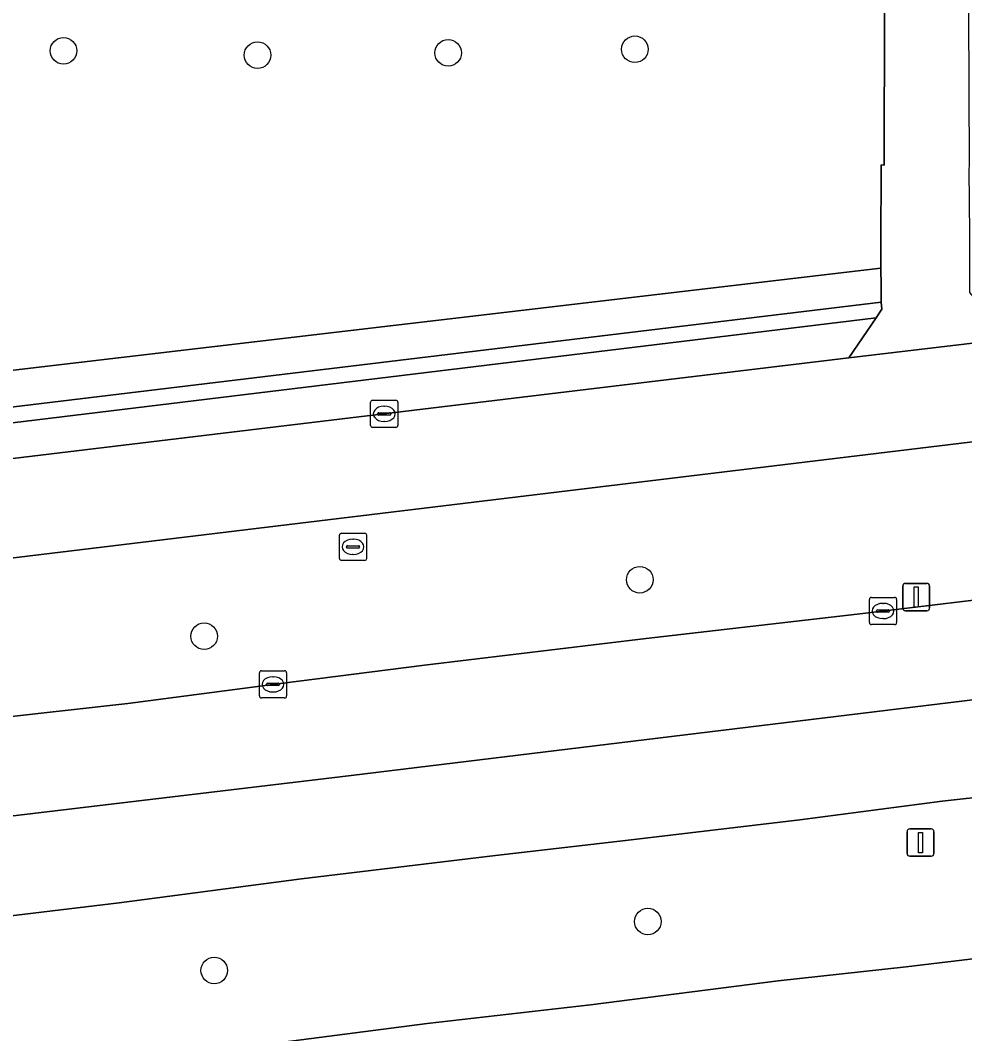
# Model space of a CAD drawing. Extents: x 161477 to 163040, y 383680 to 384871.
# Drawn here: x 161860.15 to 161894.85, y 384024.24 to 384061.47 of the extents above; entities that cross this region are included whole.
import ezdxf

# ---------------------------------------------------------------- set-up
doc = ezdxf.new("R2010")
doc.units = 0
for name, color, linetype in [('IMGEO_Berm_groen', 7, 'Continuous'), ('IMGEO_Boom', 7, 'Continuous'), ('IMGEO_Fietspad_gesloten', 7, 'Continuous'), ('IMGEO_Fietspad_open', 7, 'Continuous'), ('IMGEO_Groenvoorziening', 7, 'Continuous'), ('IMGEO_Haag', 7, 'Continuous'), ('IMGEO_Kolk', 7, 'Continuous'), ('IMGEO_Lichtmast', 7, 'Continuous'), ('IMGEO_Rijbaan_lokaal_gesloten', 7, 'Continuous'), ('IMGEO_Rioolput', 7, 'Continuous'), ('IMGEO_Verkeersbordpaal', 7, 'Continuous'), ('IMGEO_Voetpad_open', 7, 'Continuous')]:
    doc.layers.add(name, color=color, linetype=linetype)

msp = doc.modelspace()

# ---------------------------------------------------------------- linework, layer by layer
at = {"layer": 'IMGEO_Berm_groen'}
for points in [[(162179.927, 384080.597), (162164.799, 384078.716), (162037.295, 384063.34), (162003.42, 384059.174), (162000, 384058.753), (161967.373, 384054.741), (161896.962, 384046.212), (161847.953, 384040.275), (161822.49, 384037.235), (161793.606, 384033.742), (161792.05, 384033.368), (161791.016, 384033.255), (161789.879, 384033.126), (161782.08, 384032.349)], [(162186.915, 384068.26), (162005.779, 384046.356), (162000, 384045.657), (161987.218, 384044.084), (161979.791, 384043.121), (161973.119, 384042.354), (161968.425, 384041.721), (161962.69, 384041.055), (161956.209, 384040.252), (161949.03, 384039.374), (161942.719, 384038.556), (161935.229, 384037.691), (161927.541, 384036.751), (161914.738, 384035.23), (161909.622, 384034.647), (161903.15, 384033.885), (161899.681, 384033.408), (161894.025, 384032.784), (161888.791, 384032.099), (161882.389, 384031.339), (161877.612, 384030.793), (161870.482, 384029.937), (161863.792, 384029.049), (161858.477, 384028.412)], [(161854.166, 384022.062), (161862.148, 384023.025), (161868.493, 384023.755), (161875.103, 384024.611), (161881.096, 384025.303), (161887.995, 384026.183), (161892.7, 384026.697), (161898.618, 384027.408), (161904.739, 384028.152), (161912.208, 384029.026), (161918.49, 384029.795), (161926.538, 384030.732), (161932.884, 384031.511), (161941.167, 384032.594), (161947.767, 384033.359), (161955.645, 384034.342), (161962.463, 384035.163), (161969.768, 384036.032), (161974.918, 384036.586), (161982.858, 384037.61), (161991.596, 384038.663), (162000, 384039.742), (162006.847, 384040.554), (162097.498, 384051.298)], [(161857.408, 384035.62), (161864.1, 384036.367), (161869.714, 384037.111), (161875.008, 384037.786), (161883.145, 384038.766), (161890.894, 384039.656), (161897.615, 384040.464), (161906.349, 384041.566), (161914.495, 384042.556), (161921.737, 384043.345), (161928.805, 384044.291), (161936.424, 384045.158), (161943.431, 384046.103), (161949.126, 384046.758), (161956.536, 384047.591), (161962.567, 384048.414), (161970.007, 384049.256), (161977.435, 384050.21)]]:
    msp.add_lwpolyline(points, dxfattribs=at)
at = {"layer": 'IMGEO_Boom'}
for centre in [(161882.732, 384060.407), (161861.742, 384060.351), (161868.872, 384060.192), (161875.871, 384060.276), (161882.911, 384040.92), (161866.909, 384038.844), (161883.208, 384028.363), (161867.281, 384026.565)]:
    msp.add_circle(centre, 0.489, dxfattribs=at)
at = {"layer": 'IMGEO_Fietspad_gesloten'}
msp.add_lwpolyline([(161847.953, 384040.275), (161896.962, 384046.212), (161896.476, 384049.775), (161890.591, 384049.076), (161847.567, 384043.886)], dxfattribs=at)
at = {"layer": 'IMGEO_Fietspad_open'}
msp.add_lwpolyline([(161897.004, 384079.075), (161891.942, 384079.096), (161891.888, 384056.155), (161891.776, 384056.158), (161891.77, 384053.173), (161891.768, 384052.371), (161891.774, 384051.718), (161891.78, 384051.119), (161891.806, 384050.865), (161891.59, 384050.536), (161890.591, 384049.076), (161896.476, 384049.775), (161895.034, 384051.475), (161895.041, 384052.157), (161895.037, 384052.736), (161895.031, 384053.614), (161895.016, 384055.979), (161895.02, 384056.148), (161894.977, 384067.394)], dxfattribs=at)
at = {"layer": 'IMGEO_Groenvoorziening'}
for points in [[(161826.166, 384044.649), (161891.768, 384052.371), (161891.77, 384053.173), (161891.776, 384056.158), (161891.888, 384056.155), (161891.942, 384079.096), (161891.948, 384081.586), (161888.039, 384081.596), (161886.537, 384081.602), (161886.524, 384080.8), (161886.21, 384062.282), (161858.022, 384062.428)], [(161825.919, 384042.554), (161891.59, 384050.536), (161891.806, 384050.865), (161891.78, 384051.119), (161849.248, 384045.991)]]:
    msp.add_lwpolyline(points, dxfattribs=at)
msp.add_lwpolyline([(161891.78, 384051.119), (161891.774, 384051.718), (161891.768, 384052.371), (161826.166, 384044.649), (161826.315, 384043.257), (161849.248, 384045.991)], close=True, dxfattribs=at)
at = {"layer": 'IMGEO_Haag'}
msp.add_lwpolyline([(161891.78, 384051.119), (161891.774, 384051.718), (161891.768, 384052.371), (161826.166, 384044.649), (161826.315, 384043.257), (161849.248, 384045.991)], close=True, dxfattribs=at)
at = {"layer": 'IMGEO_Kolk'}
for p, q in [((161873.098, 384047.513), (161873.95, 384047.513)), ((161873.023, 384046.587), (161873.023, 384047.439)), ((161873.511, 384047.293), (161873.536, 384047.293)), ((161874.024, 384047.439), (161874.024, 384046.587)), ((161873.282, 384047.007), (161873.282, 384047.019)), ((161873.72, 384046.97), (161873.322, 384046.97)), ((161873.325, 384047.056), (161873.723, 384047.056)), ((161873.534, 384046.733), (161873.509, 384046.733)), ((161873.766, 384047.019), (161873.766, 384047.007)), ((161873.95, 384046.513), (161873.098, 384046.513)), ((161891.346, 384039.345), (161891.346, 384040.197)), ((161891.421, 384040.271), (161892.273, 384040.271)), ((161891.834, 384040.051), (161891.859, 384040.051)), ((161892.347, 384040.197), (161892.347, 384039.345)), ((161891.605, 384039.765), (161891.605, 384039.777)), ((161892.043, 384039.728), (161891.645, 384039.728)), ((161891.648, 384039.814), (161892.046, 384039.814)), ((161892.089, 384039.777), (161892.089, 384039.765)), ((161892.273, 384039.271), (161891.421, 384039.271)), ((161891.857, 384039.491), (161891.832, 384039.491)), ((161868.939, 384036.649), (161868.939, 384037.501)), ((161869.014, 384037.575), (161869.866, 384037.575)), ((161869.94, 384037.501), (161869.94, 384036.649)), ((161869.198, 384037.069), (161869.198, 384037.081)), ((161869.636, 384037.032), (161869.238, 384037.032)), ((161869.241, 384037.118), (161869.639, 384037.118)), ((161869.427, 384037.355), (161869.452, 384037.355)), ((161869.682, 384037.081), (161869.682, 384037.069)), ((161869.45, 384036.795), (161869.425, 384036.795)), ((161869.866, 384036.575), (161869.014, 384036.575))]:
    msp.add_line(p, q, dxfattribs=at)
for points in [[(161873.098, 384047.513), (161873.95, 384047.513)], [(161873.023, 384046.587), (161873.023, 384047.439)], [(161874.024, 384047.439), (161874.024, 384046.587)], [(161873.95, 384046.513), (161873.098, 384046.513)], [(161891.346, 384039.345), (161891.346, 384040.197)], [(161891.421, 384040.271), (161892.273, 384040.271)], [(161892.347, 384040.197), (161892.347, 384039.345)], [(161892.273, 384039.271), (161891.421, 384039.271)], [(161868.939, 384036.649), (161868.939, 384037.501)], [(161869.014, 384037.575), (161869.866, 384037.575)], [(161869.94, 384037.501), (161869.94, 384036.649)], [(161869.866, 384036.575), (161869.014, 384036.575)]]:
    msp.add_lwpolyline(points, dxfattribs=at)
for centre, radius, start, end in [((161873.1, 384047.437), 0.0765, 91.552, 178.448), ((161873.1, 384047.437), 0.0765, 91.552, 178.448), ((161873.948, 384047.437), 0.0765, 1.552, 88.448), ((161873.948, 384047.437), 0.0765, 1.552, 88.448), ((161873.322, 384047.016), 0.0403, 85.8775, 175.7526), ((161873.319, 384047.006), 0.0366, 178.938, 274.7102), ((161873.723, 384047.013), 0.043, 264.8664, 352.4533), ((161873.727, 384047.018), 0.0386, 1.7309, 96.639), ((161873.1, 384046.589), 0.0765, 181.552, 268.448), ((161873.1, 384046.589), 0.0765, 181.552, 268.448), ((161873.948, 384046.589), 0.0765, 271.552, 358.448), ((161873.948, 384046.589), 0.0765, 271.552, 358.448), ((161891.423, 384040.195), 0.0765, 91.552, 178.448), ((161891.423, 384040.195), 0.0765, 91.552, 178.448), ((161892.271, 384040.195), 0.0765, 1.552, 88.448), ((161892.271, 384040.195), 0.0765, 1.552, 88.448), ((161891.645, 384039.774), 0.0403, 85.8775, 175.7526), ((161891.642, 384039.764), 0.0366, 178.938, 274.7102), ((161892.046, 384039.771), 0.043, 264.8664, 352.4533), ((161892.05, 384039.776), 0.0386, 1.7309, 96.639), ((161891.423, 384039.347), 0.0765, 181.552, 268.448), ((161891.423, 384039.347), 0.0765, 181.552, 268.448), ((161892.271, 384039.347), 0.0765, 271.552, 358.448), ((161892.271, 384039.347), 0.0765, 271.552, 358.448), ((161869.016, 384037.499), 0.0765, 91.552, 178.448), ((161869.016, 384037.499), 0.0765, 91.552, 178.448), ((161869.864, 384037.499), 0.0765, 1.552, 88.448), ((161869.864, 384037.499), 0.0765, 1.552, 88.448), ((161869.238, 384037.078), 0.0403, 85.8775, 175.7526), ((161869.235, 384037.068), 0.0366, 178.938, 274.7102), ((161869.639, 384037.075), 0.043, 264.8664, 352.4533), ((161869.643, 384037.08), 0.0386, 1.7309, 96.639), ((161869.016, 384036.651), 0.0765, 181.552, 268.448), ((161869.016, 384036.651), 0.0765, 181.552, 268.448), ((161869.864, 384036.651), 0.0765, 271.552, 358.448), ((161869.864, 384036.651), 0.0765, 271.552, 358.448)]:
    msp.add_arc(centre, radius, start, end, dxfattribs=at)
for centre, major_axis, ratio, start_param, end_param in [((161873.51, 384047.013), (-0.387, 0.002), 0.722429, 4.712389, 7.853982), ((161873.535, 384047.013), (-0.39, 0.002), 0.717154, 1.570796, 4.712389), ((161891.833, 384039.771), (-0.387, 0.002), 0.722429, 4.712389, 7.853982), ((161891.858, 384039.771), (-0.39, 0.002), 0.717154, 1.570796, 4.712389), ((161869.426, 384037.075), (-0.387, 0.002), 0.722429, 4.712389, 7.853982), ((161869.451, 384037.075), (-0.39, 0.002), 0.717154, 1.570796, 4.712389)]:
    msp.add_ellipse(centre, major_axis=major_axis, ratio=ratio, start_param=start_param, end_param=end_param, dxfattribs=at)
at = {"layer": 'IMGEO_Lichtmast'}
for p, q in [((161892.669, 384040.783), (161893.459, 384040.783)), ((161893.459, 384040.783), (161892.669, 384040.783)), ((161892.569, 384039.883), (161892.569, 384040.683)), ((161892.569, 384040.683), (161892.569, 384039.883)), ((161893.559, 384040.683), (161893.559, 384039.883)), ((161893.559, 384039.883), (161893.559, 384040.683)), ((161893.459, 384039.783), (161892.669, 384039.783)), ((161892.669, 384039.783), (161893.459, 384039.783))]:
    msp.add_line(p, q, dxfattribs=at)
msp.add_lwpolyline([(161892.989, 384040.658), (161893.139, 384040.658), (161893.139, 384039.908), (161892.989, 384039.908), (161892.989, 384040.658)], dxfattribs=at)
for centre, start, end in [((161892.669, 384040.683), 90, 180), ((161892.669, 384040.683), 90, 180), ((161893.459, 384040.683), 0, 90), ((161893.459, 384040.683), 360, 90), ((161892.669, 384039.883), 180, 270), ((161892.669, 384039.883), 180, 270), ((161893.459, 384039.883), 270, 0), ((161893.459, 384039.883), 270, 0)]:
    msp.add_arc(centre, 0.1, start, end, dxfattribs=at)
at = {"layer": 'IMGEO_Rijbaan_lokaal_gesloten'}
for points in [[(161858.477, 384028.412), (161863.792, 384029.049), (161870.482, 384029.937), (161877.612, 384030.793), (161882.389, 384031.339), (161888.791, 384032.099), (161894.025, 384032.784), (161899.681, 384033.408), (161903.15, 384033.885), (161909.622, 384034.647), (161914.738, 384035.23), (161927.541, 384036.751), (161935.229, 384037.691), (161942.719, 384038.556), (161949.03, 384039.374), (161956.209, 384040.252), (161962.69, 384041.055), (161968.425, 384041.721), (161973.119, 384042.354), (161979.791, 384043.121), (161987.218, 384044.084), (162000, 384045.657), (162005.779, 384046.356), (162186.915, 384068.26)], [(162061.99, 384060.529), (162004.465, 384053.494), (162000, 384052.948), (161996.3, 384052.485), (161989.699, 384051.67), (161982.251, 384050.756), (161977.435, 384050.21), (161970.007, 384049.256), (161962.567, 384048.414), (161956.536, 384047.591), (161949.126, 384046.758), (161943.431, 384046.103), (161936.424, 384045.158), (161928.805, 384044.291), (161921.737, 384043.345), (161914.495, 384042.556), (161906.349, 384041.566), (161897.615, 384040.464), (161890.894, 384039.656), (161883.145, 384038.766), (161875.008, 384037.786), (161869.714, 384037.111), (161864.1, 384036.367), (161857.408, 384035.62)], [(161705.264, 384017.609), (161695.591, 384016.774), (161695.172, 384016.745), (161694.752, 384016.717), (161694.365, 384016.691), (161694.855, 384012.926), (161696.893, 384013.027), (161706.74, 384013.577), (161721.837, 384015.377), (161753.08, 384019.028), (161795.621, 384024.429), (161827.864, 384028.429), (161871.905, 384033.68), (161895.749, 384036.581), (161917.195, 384039.231), (161945.288, 384042.532), (161960.735, 384044.482), (161993.828, 384048.483), (162005.138, 384049.833), (162024.421, 384052.135)], [(162024.421, 384052.135), (162005.138, 384049.833), (161993.828, 384048.483), (161960.735, 384044.482), (161945.288, 384042.532), (161917.195, 384039.231), (161895.749, 384036.581), (161871.905, 384033.68), (161827.864, 384028.429)], [(162097.498, 384051.298), (162006.847, 384040.554), (162000, 384039.742), (161991.596, 384038.663), (161982.858, 384037.61), (161974.918, 384036.586), (161969.768, 384036.032), (161962.463, 384035.163), (161955.645, 384034.342), (161947.767, 384033.359), (161941.167, 384032.594), (161932.884, 384031.511), (161926.538, 384030.732), (161918.49, 384029.795), (161912.208, 384029.026), (161904.739, 384028.152), (161898.618, 384027.408), (161892.7, 384026.697), (161887.995, 384026.183), (161881.096, 384025.303), (161875.103, 384024.611), (161868.493, 384023.755), (161862.148, 384023.025), (161854.166, 384022.062)]]:
    msp.add_lwpolyline(points, dxfattribs=at)
at = {"layer": 'IMGEO_Rioolput'}
for p, q in [((161871.953, 384042.628), (161872.805, 384042.628)), ((161871.878, 384041.702), (161871.878, 384042.554)), ((161872.366, 384042.408), (161872.391, 384042.408)), ((161872.879, 384042.554), (161872.879, 384041.702)), ((161872.137, 384042.122), (161872.137, 384042.134)), ((161872.575, 384042.085), (161872.177, 384042.085)), ((161872.18, 384042.171), (161872.578, 384042.171)), ((161872.621, 384042.134), (161872.621, 384042.122)), ((161872.805, 384041.628), (161871.953, 384041.628)), ((161872.389, 384041.848), (161872.364, 384041.848))]:
    msp.add_line(p, q, dxfattribs=at)
for points in [[(161871.953, 384042.628), (161872.805, 384042.628)], [(161871.878, 384041.702), (161871.878, 384042.554)], [(161872.879, 384042.554), (161872.879, 384041.702)], [(161872.805, 384041.628), (161871.953, 384041.628)]]:
    msp.add_lwpolyline(points, dxfattribs=at)
for centre, radius, start, end in [((161871.955, 384042.552), 0.0765, 91.552, 178.448), ((161871.955, 384042.552), 0.0765, 91.552, 178.448), ((161872.803, 384042.552), 0.0765, 1.552, 88.448), ((161872.803, 384042.552), 0.0765, 1.552, 88.448), ((161872.177, 384042.131), 0.0403, 85.8775, 175.7526), ((161872.174, 384042.121), 0.0366, 178.938, 274.7102), ((161872.578, 384042.128), 0.043, 264.8664, 352.4533), ((161872.582, 384042.133), 0.0386, 1.7309, 96.639), ((161871.955, 384041.704), 0.0765, 181.552, 268.448), ((161871.955, 384041.704), 0.0765, 181.552, 268.448), ((161872.803, 384041.704), 0.0765, 271.552, 358.448), ((161872.803, 384041.704), 0.0765, 271.552, 358.448)]:
    msp.add_arc(centre, radius, start, end, dxfattribs=at)
for centre, major_axis, ratio, start_param, end_param in [((161872.365, 384042.128), (-0.387, 0.002), 0.722429, 4.712389, 7.853982), ((161872.39, 384042.128), (-0.39, 0.002), 0.717154, 1.570796, 4.712389)]:
    msp.add_ellipse(centre, major_axis=major_axis, ratio=ratio, start_param=start_param, end_param=end_param, dxfattribs=at)
at = {"layer": 'IMGEO_Verkeersbordpaal'}
for p, q in [((161892.729, 384030.863), (161892.729, 384031.663)), ((161892.729, 384031.663), (161892.729, 384030.863)), ((161892.829, 384031.763), (161893.619, 384031.763)), ((161893.619, 384031.763), (161892.829, 384031.763)), ((161893.719, 384031.663), (161893.719, 384030.863)), ((161893.719, 384030.863), (161893.719, 384031.663)), ((161893.619, 384030.763), (161892.829, 384030.763)), ((161892.829, 384030.763), (161893.619, 384030.763))]:
    msp.add_line(p, q, dxfattribs=at)
msp.add_lwpolyline([(161893.149, 384031.638), (161893.299, 384031.638), (161893.299, 384030.888), (161893.149, 384030.888), (161893.149, 384031.638)], dxfattribs=at)
for centre, start, end in [((161892.829, 384031.663), 90, 180), ((161892.829, 384031.663), 90, 180), ((161893.619, 384031.663), 0, 90), ((161893.619, 384031.663), 360, 90), ((161892.829, 384030.863), 180, 270), ((161892.829, 384030.863), 180, 270), ((161893.619, 384030.863), 270, 0), ((161893.619, 384030.863), 270, 0)]:
    msp.add_arc(centre, 0.1, start, end, dxfattribs=at)
at = {"layer": 'IMGEO_Voetpad_open'}
msp.add_lwpolyline([(161847.567, 384043.886), (161890.591, 384049.076), (161891.59, 384050.536), (161825.919, 384042.554), (161825.55, 384042.509), (161821.498, 384042.037), (161820.581, 384041.931), (161800.103, 384039.686), (161794.674, 384039.29), (161791.431, 384039)], dxfattribs=at)

doc.saveas('drawing.dxf')
